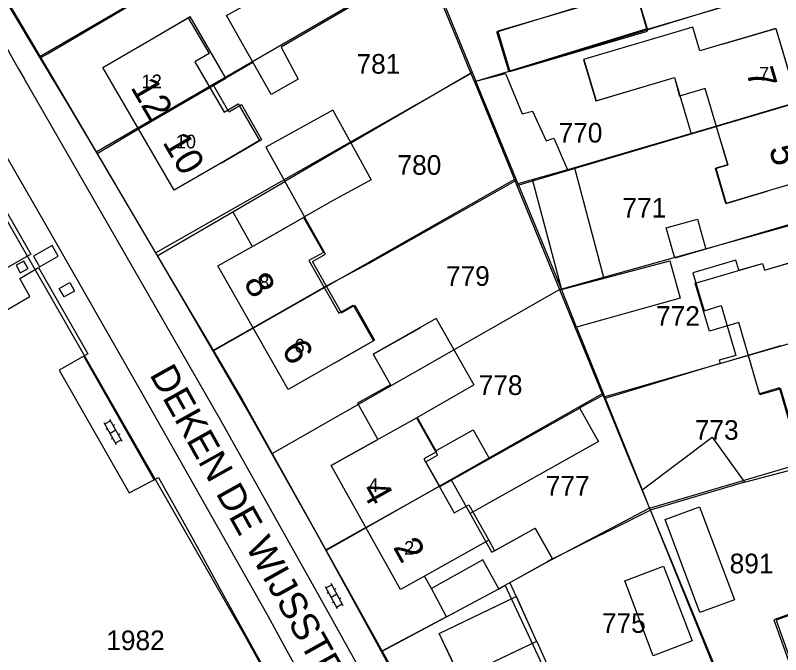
# Model space of a CAD drawing. Extents: x 148816 to 151297, y 399515 to 402500.
# Drawn here: x 150497.1 to 150567.2, y 400336.4 to 400395 of the extents above; entities that cross this region are included whole.
import ezdxf

# ---------------------------------------------------------------- set-up
doc = ezdxf.new("R2010")
doc.units = 0
for name, color, linetype in [('B01 Hoofdgebouw  [D] Norm', 7, 'Continuous'), ('B01 Hoofdgebouw  [T] Norm', 7, 'Continuous'), ('B01 hoofgebouw', 7, 'Continuous'), ('B02 Bijgebouw  [D] Norm', 7, 'Continuous'), ('B04 Kunstwerk  [T] Norm', 7, 'Continuous'), ('B07 Tussenmuur  [D] Norm', 7, 'Continuous'), ('G01 perceelsgrens', 7, 'Continuous'), ('S02 Open verharding  Norm', 7, 'Continuous'), ('T04 Haag heg  [D] Gem', 7, 'Continuous'), ('V00 Kant verharding algemeen  [T] Norm', 7, 'Continuous'), ('V00 Kant verharding algemeen secundair  [T] Gem', 7, 'Continuous'), ('Z01 perceelnummer', 7, 'Continuous'), ('Z02 huisnummer', 7, 'Continuous'), ('Z02 Huisnummer  [Tekst] Norm', 7, 'Continuous'), ('Z06 straatnaam', 7, 'Continuous')]:
    doc.layers.add(name, color=color, linetype=linetype)

msp = doc.modelspace()

# ---------------------------------------------------------------- linework, layer by layer
at = {"layer": 'B01 Hoofdgebouw  [D] Norm'}
for p, q in [((150509.38, 400392.72), (150513.065, 400394.874)), ((150516.34, 400389.255), (150513.065, 400394.874)), ((150516.619, 400386.152), (150515.199, 400388.59)), ((150560.261, 400388.282), (150557.903, 400387.583)), ((150562.328, 400381.308), (150560.261, 400388.282)), ((150516.619, 400386.152), (150517.762, 400386.817)), ((150517.762, 400386.817), (150519.615, 400383.634)), ((150515.93, 400381.49), (150519.615, 400383.634)), ((150561.198, 400380.973), (150562.328, 400381.308)), ((150562.151, 400377.76), (150561.198, 400380.973)), ((150565.92, 400378.88), (150562.151, 400377.76)), ((150519.96, 400374.51), (150523.536, 400376.546)), ((150525.475, 400373.136), (150523.536, 400376.546)), ((150524.275, 400372.453), (150525.475, 400373.136)), ((150526.943, 400367.76), (150524.275, 400372.453)), ((150526.943, 400367.76), (150528.147, 400368.446)), ((150528.147, 400368.446), (150529.966, 400365.236)), ((150535.594, 400367.234), (150529.842, 400363.976)), ((150535.594, 400367.234), (150539.041, 400361.167)), ((150526.39, 400363.21), (150529.966, 400365.236)), ((150564.192, 400363.88), (150567.173, 400364.753)), ((150565.229, 400360.341), (150564.208, 400363.827)), ((150533.806, 400358.127), (150539.041, 400361.167)), ((150567.07, 400360.88), (150565.229, 400360.341)), ((150568.015, 400357.652), (150567.07, 400360.88)), ((150550.486, 400355.962), (150548.777, 400359.017)), ((150533.806, 400358.127), (150535.723, 400354.702)), ((150539.005, 400357.026), (150540.487, 400354.378)), ((150534.661, 400354.108), (150535.723, 400354.702)), ((150535.935, 400351.832), (150534.661, 400354.108)), ((150535.935, 400351.832), (150536.996, 400352.425)), ((150540.694, 400345.816), (150536.996, 400352.425)), ((150540.694, 400345.816), (150544.668, 400348.038)), ((150546.249, 400345.21), (150544.668, 400348.038)), ((150546.249, 400345.21), (150545.73, 400344.92)), ((150542.953, 400341.746), (150544.808, 400337.655)), ((150569.262, 400340.621), (150566.539, 400339.647)), ((150566.539, 400339.647), (150568.96, 400332.89))]:
    msp.add_line(p, q, dxfattribs=at)
msp.add_lwpolyline([(150563.331, 400371.645), (150563.063, 400372.557), (150559.13, 400371.399), (150560.146, 400367.946), (150561.729, 400368.411), (150563.07, 400363.855), (150561.535, 400363.403), (150561.62, 400363.115), (150564.196, 400363.87), (150564.208, 400363.827)], dxfattribs=at)
at = {"layer": 'B01 Hoofdgebouw  [T] Norm'}
for p, q in [((150566.72, 400393.8), (150570.72, 400380.3)), ((150505.06, 400390.21), (150509.38, 400392.72)), ((150511.61, 400378.97), (150505.06, 400390.21)), ((150515.93, 400381.49), (150511.61, 400378.97)), ((150570.72, 400380.3), (150565.92, 400378.88)), ((150515.61, 400372.04), (150519.96, 400374.51)), ((150565.68, 400371.66), (150572.68, 400373.72)), ((150522.04, 400360.73), (150515.61, 400372.04)), ((150526.39, 400363.21), (150522.04, 400360.73)), ((150526, 400353.76), (150530.259, 400356.143)), ((150532.35, 400342.41), (150526, 400353.76)), ((150539.89, 400345.12), (150535.19, 400342.49)), ((150541.36, 400342.48), (150539.89, 400345.12)), ((150545.73, 400344.92), (150541.36, 400342.48)), ((150534.55, 400343.64), (150532.35, 400342.41)), ((150535.19, 400342.49), (150534.55, 400343.64)), ((150535.89, 400338.39), (150542.949, 400341.755)), ((150537.82, 400334.33), (150535.89, 400338.39)), ((150544.808, 400337.655), (150537.82, 400334.33))]:
    msp.add_line(p, q, dxfattribs=at)
for points in [[(150566.72, 400393.8), (150559.758, 400391.74), (150559.114, 400393.917), (150549.112, 400390.958), (150550.233, 400387.17), (150557.424, 400389.301), (150557.903, 400387.583)], [(150563.331, 400371.645), (150565.49, 400372.28), (150565.68, 400371.66)], [(150529.842, 400363.976), (150531.419, 400361.157), (150528.399, 400359.468), (150530.259, 400356.143), (150526, 400353.76)]]:
    msp.add_lwpolyline(points, dxfattribs=at)
at = {"layer": 'B01 hoofgebouw'}
for points in [[(150542.273, 400389.891), (150541.16, 400393.494), (150553.83, 400397.405), (150554.942, 400393.801)], [(150509.38, 400392.72), (150512.895, 400394.762), (150514.804, 400391.487), (150513.502, 400390.728), (150516.179, 400386.136), (150517.476, 400386.892), (150519.433, 400383.533), (150515.93, 400381.49)], [(150542.273, 400389.891), (150554.942, 400393.801)], [(150561.92, 400392.38), (150559.758, 400391.74), (150559.114, 400393.917), (150549.112, 400390.958)], [(150561.92, 400392.38), (150566.72, 400393.8), (150570.72, 400380.3), (150565.92, 400378.88)], [(150515.93, 400381.49), (150511.61, 400378.97), (150505.06, 400390.21), (150509.38, 400392.72)], [(150549.131, 400390.942), (150550.253, 400387.155), (150557.43, 400389.298), (150558.959, 400384.136), (150568.723, 400387.04)], [(150561.271, 400384.824), (150562.317, 400381.311), (150561.226, 400380.988), (150562.179, 400377.773), (150565.92, 400378.88)], [(150519.96, 400374.51), (150523.45, 400376.491), (150525.271, 400373.289), (150523.953, 400372.539), (150526.699, 400367.71), (150528.008, 400368.454), (150529.863, 400365.19), (150526.39, 400363.21)], [(150526.39, 400363.21), (150522.04, 400360.73), (150515.61, 400372.04), (150519.96, 400374.51)], [(150560.7, 400370.87), (150565.49, 400372.28), (150565.68, 400371.66), (150572.68, 400373.72), (150576.65, 400360.18), (150571.85, 400358.77)], [(150571.85, 400358.77), (150568.099, 400357.668), (150567.18, 400360.802), (150565.259, 400360.24), (150563.32, 400366.858), (150560.63, 400366.07), (150559.341, 400370.472), (150560.7, 400370.87)], [(150529.842, 400363.976), (150534.206, 400366.417)], [(150529.842, 400363.976), (150531.419, 400361.157), (150528.399, 400359.468), (150530.259, 400356.143), (150526, 400353.76)], [(150530.36, 400356.2), (150533.87, 400358.164), (150535.634, 400355.01), (150534.485, 400354.367), (150537.254, 400349.418), (150538.601, 400350.171), (150540.419, 400346.921), (150534.55, 400343.64)], [(150545.73, 400344.92), (150541.36, 400342.48), (150539.89, 400345.12), (150535.19, 400342.49), (150534.55, 400343.64), (150532.35, 400342.41), (150526, 400353.76)], [(150540.419, 400346.921), (150540.955, 400345.962), (150544.668, 400348.038), (150546.249, 400345.21), (150545.73, 400344.92)], [(150575.04, 400341.92), (150573.166, 400341.237), (150574.154, 400338.475), (150570.67, 400337.229), (150569.471, 400340.581), (150566.744, 400339.606), (150567.911, 400336.341), (150567.75, 400336.284), (150568.96, 400332.89)], [(150540.4, 400340.54), (150542.949, 400341.755), (150544.808, 400337.655), (150542.34, 400336.48)], [(150542.34, 400336.48), (150537.82, 400334.33), (150535.89, 400338.39), (150540.4, 400340.54)]]:
    msp.add_lwpolyline(points, dxfattribs=at)
at = {"layer": 'B02 Bijgebouw  [D] Norm'}
for p, q in [((150526.127, 400386.322), (150520.002, 400382.934)), ((150526.127, 400386.322), (150529.661, 400379.934)), ((150527.795, 400383.306), (150521.746, 400379.782)), ((150520.002, 400382.934), (150523.536, 400376.546)), ((150548.273, 400381.021), (150547.645, 400380.854)), ((150548.273, 400381.021), (150550.958, 400370.907)), ((150516.992, 400377.012), (150521.746, 400379.782)), ((150529.661, 400379.934), (150526.044, 400377.971)), ((150544.407, 400379.995), (150547.092, 400369.881)), ((150526.044, 400377.971), (150523.536, 400376.546)), ((150516.992, 400377.012), (150518.723, 400373.883)), ((150548.777, 400359.017), (150536.996, 400352.425)), ((150535.515, 400355.073), (150539.005, 400357.026)), ((150550.486, 400355.962), (150538.705, 400349.37)), ((150554.484, 400351.551), (150560.877, 400356.361)), ((150560.877, 400356.361), (150563.847, 400352.229)), ((150563.847, 400352.229), (150555.215, 400349.682)), ((150554.484, 400351.551), (150555.215, 400349.682)), ((150536.558, 400339.922), (150535.19, 400342.49)), ((150536.558, 400339.922), (150541.36, 400342.48))]:
    msp.add_line(p, q, dxfattribs=at)
for points in [[(150516.391, 400394.992), (150525.987, 400400.335), (150528.439, 400396.159), (150521.396, 400392.091), (150522.975, 400389.149), (150520.481, 400387.742), (150516.391, 400394.967)], [(150543.119, 400379.544), (150539.226, 400388.98), (150541.958, 400389.68), (150543.484, 400385.971), (150544.445, 400386.213), (150545.677, 400383.516), (150546.384, 400383.754), (150547.645, 400380.854), (150543.093, 400379.569)], [(150547.092, 400369.881), (150557.007, 400372.513), (150557.944, 400369.101), (150548.462, 400366.45), (150547.092, 400369.907)]]:
    msp.add_lwpolyline(points, dxfattribs=at)
for points in [[(150553.882, 400397.264), (150541.269, 400393.554), (150542.362, 400389.839), (150554.975, 400393.549)], [(150556.684, 400375.529), (150559.536, 400376.337), (150560.317, 400373.577), (150557.465, 400372.769)], [(150559.743, 400349.99), (150562.923, 400341.478), (150559.756, 400340.295), (150556.576, 400348.807)], [(150556.445, 400344.561), (150559.068, 400337.719), (150555.497, 400336.35), (150552.874, 400343.192)]]:
    msp.add_lwpolyline(points, close=True, dxfattribs=at)
at = {"layer": 'B04 Kunstwerk  [T] Norm'}
msp.add_lwpolyline([(150500.435, 400373.912), (150498.728, 400372.933), (150499.281, 400371.968), (150500.988, 400372.947)], close=True, dxfattribs=at)
for points in [[(150497.843, 400372.492), (150497.131, 400372.104), (150497.504, 400371.417), (150498.217, 400371.805), (150497.843, 400372.492)], [(150501.083, 400369.974), (150502.031, 400370.513), (150502.469, 400369.744), (150501.522, 400369.204), (150501.083, 400369.974)]]:
    msp.add_lwpolyline(points, dxfattribs=at)
at = {"layer": 'B07 Tussenmuur  [D] Norm'}
for p, q in [((150508.335, 400384.59), (150516.34, 400389.255)), ((150508.335, 400384.59), (150516.34, 400389.255)), ((150568.72, 400387.05), (150561.279, 400384.845)), ((150568.72, 400387.05), (150561.279, 400384.845)), ((150518.825, 400366.385), (150525.551, 400370.209)), ((150518.825, 400366.385), (150525.551, 400370.209)), ((150529.175, 400348.085), (150535.92, 400351.859)), ((150529.175, 400348.085), (150535.92, 400351.859))]:
    msp.add_line(p, q, dxfattribs=at)
at = {"layer": 'G01 perceelsgrens'}
for points in [[(150499.248, 400391.209), (150530.621, 400409.434)], [(150493.738, 400400.365), (150499.248, 400391.209)], [(150534.568, 400399.902), (150504.466, 400382.452)], [(150535.152, 400398.49), (150537.501, 400392.818), (150538.796, 400389.661)], [(150569.473, 400398.123), (150554.981, 400393.677)], [(150554.981, 400393.677), (150539.107, 400388.895)], [(150499.248, 400391.209), (150501.815, 400386.943), (150504.466, 400382.452)], [(150509.907, 400373.23), (150538.796, 400389.661)], [(150538.796, 400389.661), (150539.107, 400388.895)], [(150539.107, 400388.895), (150542.769, 400379.974)], [(150542.984, 400379.424), (150572.398, 400388.119)], [(150523.582, 400328.238), (150518.075, 400338.188), (150492.16, 400383.379), (150489.965, 400387.104)], [(150504.466, 400382.452), (150509.907, 400373.23)], [(150542.769, 400379.974), (150515.201, 400364.259)], [(150542.769, 400379.974), (150542.984, 400379.424)], [(150542.984, 400379.424), (150546.912, 400369.874)], [(150546.912, 400369.874), (150575.406, 400377.813)], [(150509.907, 400373.23), (150515.201, 400364.259)], [(150520.586, 400354.86), (150546.912, 400369.874)], [(150546.912, 400369.874), (150550.827, 400360.329)], [(150578.332, 400367.889), (150550.953, 400360.023)], [(150515.201, 400364.259), (150517.865, 400359.744), (150520.586, 400354.86)], [(150550.827, 400360.329), (150525.527, 400345.989)], [(150550.827, 400360.329), (150550.953, 400360.023)], [(150550.953, 400360.023), (150553.276, 400354.359), (150555.139, 400349.849)], [(150520.586, 400354.86), (150525.527, 400345.989)], [(150555.139, 400349.849), (150568.797, 400353.878)], [(150541.922, 400342.794), (150545.73, 400344.92), (150555.072, 400349.829), (150555.139, 400349.849)], [(150555.139, 400349.849), (150567.328, 400320.351)], [(150525.527, 400345.989), (150530.658, 400336.776)], [(150530.658, 400336.776), (150541.36, 400342.48), (150541.922, 400342.794)], [(150554.899, 400314.998), (150541.922, 400342.794)], [(150530.658, 400336.776), (150533.611, 400331.473), (150542.967, 400314.246), (150543.904, 400312.93), (150544.922, 400312.399), (150545.939, 400311.924), (150546.769, 400311.811), (150548.064, 400311.853)]]:
    msp.add_lwpolyline(points, dxfattribs=at)
at = {"layer": 'S02 Open verharding  Norm'}
for p, q in [((150505.162, 400357.698), (150506.303, 400355.701)), ((150505.237, 400357.568), (150505.758, 400357.865)), ((150505.683, 400357.995), (150506.824, 400355.998)), ((150506.136, 400357.505), (150506.005, 400357.431)), ((150505.485, 400357.133), (150505.354, 400357.059)), ((150506.253, 400356.997), (150505.733, 400356.699)), ((150506.632, 400356.637), (150506.501, 400356.563)), ((150505.981, 400356.265), (150505.85, 400356.191)), ((150506.228, 400355.831), (150506.749, 400356.128)), ((150525.44, 400342.697), (150526.532, 400340.674)), ((150525.511, 400342.565), (150526.039, 400342.85)), ((150525.968, 400342.982), (150527.06, 400340.959)), ((150525.748, 400342.125), (150525.616, 400342.054)), ((150526.514, 400341.971), (150525.986, 400341.685)), ((150526.408, 400342.482), (150526.276, 400342.41)), ((150526.224, 400341.246), (150526.092, 400341.174)), ((150526.884, 400341.602), (150526.752, 400341.531)), ((150526.461, 400340.806), (150526.989, 400341.091))]:
    msp.add_line(p, q, dxfattribs=at)
at = {"layer": 'T04 Haag heg  [D] Gem'}
for p, q in [((150532.729, 400404.874), (150539.226, 400388.98)), ((150500, 400391.483), (150512.138, 400398.629)), ((150569.962, 400398.146), (150554.932, 400393.696)), ((150499.38, 400391.118), (150500, 400391.483)), ((150518.815, 400390.684), (150516.34, 400389.255)), ((150527.795, 400383.306), (150538.901, 400389.775)), ((150561.279, 400384.845), (150548.269, 400381.037)), ((150504.539, 400382.355), (150508.335, 400384.59)), ((150529.463, 400372.29), (150542.911, 400379.871)), ((150543.119, 400379.544), (150547.092, 400369.881)), ((150575.872, 400378.182), (150560.317, 400373.577)), ((150510.061, 400372.975), (150516.992, 400377.012)), ((150525.551, 400370.209), (150529.463, 400372.29)), ((150548.462, 400366.45), (150554.484, 400351.551)), ((150515.132, 400364.285), (150518.825, 400366.385)), ((150561.62, 400363.115), (150551.07, 400359.889)), ((150550.973, 400360.237), (150548.758, 400359.052)), ((150563.847, 400352.229), (150568.99, 400353.612)), ((150546.249, 400345.21), (150555.215, 400349.682)), ((150555.236, 400349.69), (150555.254, 400349.645)), ((150555.254, 400349.645), (150567.161, 400320.255)), ((150529.175, 400348.085), (150525.48, 400346.017)), ((150542.342, 400343.028), (150542.949, 400341.755)), ((150536.558, 400339.922), (150530.578, 400336.736)), ((150544.82, 400337.651), (150547.308, 400332.143))]:
    msp.add_line(p, q, dxfattribs=at)
at = {"layer": 'V00 Kant verharding algemeen  [T] Norm'}
for p, q in [((150489.52, 400407.87), (150500, 400390.065)), ((150500, 400390.065), (150512.56, 400368.73)), ((150512.56, 400368.73), (150518.38, 400358.67)), ((150518.38, 400358.67), (150524.55, 400347.71)), ((150524.55, 400347.71), (150529.56, 400338.59)), ((150513.486, 400346.703), (150515.64, 400342.79)), ((150515.64, 400342.79), (150521.89, 400331.49)), ((150529.56, 400338.59), (150543.12, 400313.727))]:
    msp.add_line(p, q, dxfattribs=at)
for points in [[(150486.574, 400399.054), (150487.069, 400398.084), (150487.907, 400396.508), (150499.752, 400375.946), (150508.343, 400360.956), (150520.169, 400340.006), (150521.722, 400337.176), (150530.639, 400320.935), (150536.167, 400310.644)], [(150540.585, 400313.115), (150535.738, 400322.029), (150528.14, 400335.949), (150525.409, 400340.883), (150515.884, 400357.886), (150504.161, 400378.27), (150504.159, 400378.277), (150497.862, 400389.204)], [(150490.051, 400387.795), (150498.465, 400373.115), (150493.996, 400370.551), (150495.631, 400367.67), (150498.39, 400369.251), (150497.474, 400370.905), (150499.173, 400371.906), (150503.695, 400363.984), (150501.056, 400362.506), (150507.494, 400351.249), (150510.166, 400352.677), (150513.486, 400346.703)]]:
    msp.add_lwpolyline(points, dxfattribs=at)
msp.add_arc((150800.483, 400564.901), 349.927, 207.61191, 210.13883, dxfattribs=at)
at = {"layer": 'V00 Kant verharding algemeen secundair  [T] Gem'}
msp.add_lwpolyline([(150509.771, 400352.466), (150503.314, 400363.77)], dxfattribs=at)

# ---------------------------------------------------------------- texts
at = {"layer": 'Z01 perceelnummer'}
for s, p in [('781', (150528.307, 400389.65)), ('770', (150546.817, 400383.342)), ('780', (150532.06, 400380.392)), ('771', (150552.668, 400376.468)), ('779', (150536.5, 400370.218)), ('772', (150555.746, 400366.565)), ('778', (150539.498, 400360.229)), ('773', (150559.301, 400356.119)), ('777', (150545.65, 400351.011)), ('891', (150562.492, 400343.892)), ('775', (150550.79, 400338.44)), ('1982', (150505.382, 400336.858))]:
    msp.add_text(s, height=1.8, dxfattribs=at).set_placement(p)
at = {"layer": 'Z02 huisnummer'}
for s, rotation, p in [('7', 286.49622, (150563.986, 400389.826)), ('12', 300.25644, (150507.562, 400388.398)), ('10', 300.25644, (150510.487, 400383.378)), ('5', 286.49622, (150566.068, 400382.799)), ('8', 299.61691, (150517.905, 400370.532)), ('6', 299.61691, (150521.382, 400364.416)), ('4', 299.20484, (150528.68, 400351.529)), ('2', 299.20484, (150531.611, 400346.29))]:
    msp.add_text(s, height=2.5, rotation=rotation, dxfattribs=at).set_placement(p)
at = {"layer": 'Z02 Huisnummer  [Tekst] Norm'}
for s, p in [('7', (150565.177, 400389.013)), ('12', (150508.61, 400388.318)), ('10', (150511.743, 400382.811)), ('8', (150519.393, 400369.926)), ('6', (150522.628, 400364.117)), ('4', (150529.394, 400351.343)), ('2', (150532.67, 400345.591))]:
    msp.add_text(s, height=1.25, dxfattribs=at).set_placement(p)
at = {"layer": 'Z06 straatnaam'}
msp.add_text('DEKEN DE WIJSSTRAAT', height=2.5, rotation=299.20484, dxfattribs=at).set_placement((150509.302, 400362.1))

doc.saveas('drawing.dxf')
